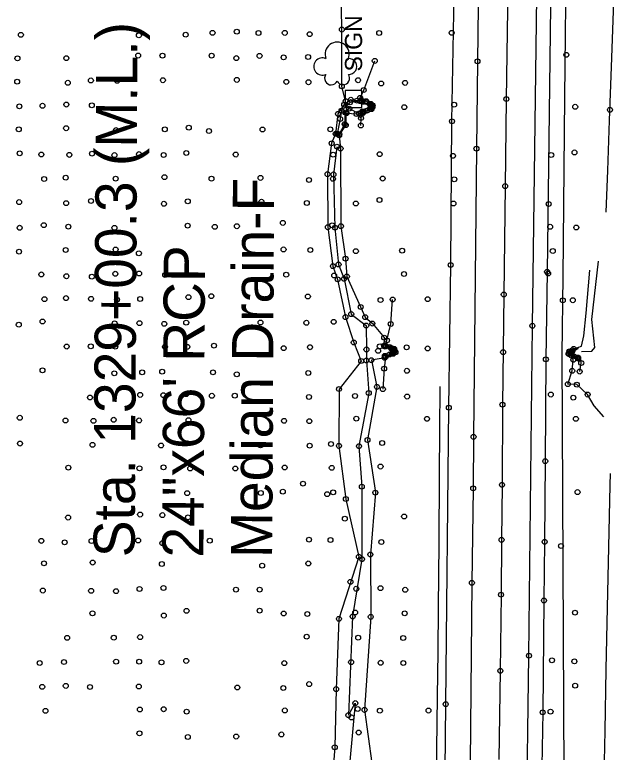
# Model space of a CAD drawing. Extents: x 20503438 to 20508873, y 7964251 to 7984667.
# Drawn here: x 20506371.3 to 20506619.2, y 7965539.7 to 7965840 of the extents above; entities that cross this region are included whole.
import ezdxf

# ---------------------------------------------------------------- set-up
doc = ezdxf.new("R2010")
doc.units = 0
for name, color, linetype in [('SurBreakLine', 7, 'Continuous'), ('SurConcreteSlab', 7, 'Continuous'), ('SurDrainageArrowDown', 7, 'Continuous'), ('SurDrainageArrowUp', 7, 'Continuous'), ('SurEdgeRoadPaved', 7, 'Continuous'), ('SurEdgeShoulderPaved', 7, 'Continuous'), ('SurGuardRailCable', 7, 'Continuous'), ('SurNaturalCells', 7, 'Continuous'), ('SurPointsNonDTM', 7, 'Continuous'), ('SurRoadPoints', 7, 'Continuous'), ('SurSurveyPoints', 7, 'Continuous'), ('SurTxtDrainage', 7, 'Continuous')]:
    doc.layers.add(name, color=color, linetype=linetype)

msp = doc.modelspace()

# ---------------------------------------------------------------- linework, layer by layer
at = {"layer": 'SurBreakLine'}
for points in [[(20506575.03, 7966091.32), (20506574.47, 7966046.48), (20506574.3, 7966034.89), (20506573.79, 7966004.08), (20506573.24, 7965943.56), (20506573.01, 7965921.17), (20506572.41, 7965868.26), (20506572.19, 7965851.48), (20506571.55, 7965805.69), (20506571.07, 7965770.25), (20506570.51, 7965726.13), (20506569.97, 7965681.25), (20506569.81, 7965648.66), (20506569.61, 7965626.21), (20506569.39, 7965603.88), (20506569.1, 7965572.92), (20506568.45, 7965536.8)], [(20506512.27, 7965794.91), (20506512.36, 7965797.96), (20506512.88, 7965799.89), (20506512.97, 7965800.3), (20506513.66, 7965800.52), (20506516.59, 7965801.6), (20506517.03, 7965802.4), (20506517.05, 7965803.13), (20506516.38, 7965803.76), (20506514.46, 7965804.84), (20506512.6, 7965805.04), (20506511.96, 7965804.85), (20506511.99, 7965806.16), (20506513.43, 7965809.36), (20506517.96, 7965821.22)], [(20506511.99, 7965806.16), (20506510.74, 7965805.01), (20506508.22, 7965805.41), (20506505.48, 7965803.42), (20506502.97, 7965799.65), (20506502.01, 7965791.57), (20506503.42, 7965790.9), (20506506.13, 7965795.07), (20506506.43, 7965799.93), (20506510.47, 7965799.63), (20506512.36, 7965797.96)], [(20506511.96, 7965804.85), (20506507.88, 7965804.35), (20506504.42, 7965800.95), (20506503.82, 7965797.6), (20506502.68, 7965791.55), (20506503.47, 7965791.44), (20506505.7, 7965795.5), (20506506.02, 7965800.15), (20506507.56, 7965801.8), (20506511.51, 7965799.78), (20506512.97, 7965800.3)], [(20506502.01, 7965791.57), (20506500.39, 7965787.69), (20506498.69, 7965775.09), (20506498.85, 7965753.51), (20506500.91, 7965737.64), (20506502.83, 7965732.29), (20506506.04, 7965716.91), (20506509.39, 7965706.59), (20506512.44, 7965699.03), (20506503.38, 7965687.62), (20506503.36, 7965664.47), (20506506.15, 7965642.84), (20506511.46, 7965619.33), (20506503.35, 7965594.08), (20506502.22, 7965565.46), (20506501.65, 7965541.77), (20506499.26, 7965511.13)], [(20506503.42, 7965790.9), (20506504.01, 7965785.57), (20506504.17, 7965753.94), (20506506.05, 7965740.71), (20506506.6, 7965733.46), (20506512.2, 7965721.03), (20506514.05, 7965716.89), (20506516.97, 7965714.28), (20506521.78, 7965708.56), (20506521.71, 7965705.28)], [(20506601.45, 7965694.74), (20506602.07, 7965698.23), (20506601.87, 7965700.77), (20506600.75, 7965699.98), (20506597.84, 7965701.39), (20506596.91, 7965701.94), (20506597.24, 7965703), (20506599, 7965704), (20506600.65, 7965704.56), (20506602.25, 7965705.06), (20506603.16, 7965709.27), (20506604.13, 7965718.58), (20506605.52, 7965736.01)], [(20506522.39, 7965700.71), (20506525.45, 7965701.95), (20506526.38, 7965702.58), (20506526.2, 7965703.05), (20506525.84, 7965704.01), (20506524.16, 7965704.71), (20506522.47, 7965705.19), (20506522.93, 7965707.45), (20506524.45, 7965714.12), (20506525.23, 7965724.06)], [(20506611.26, 7965676.34), (20506607.35, 7965680.83), (20506604.67, 7965685.37), (20506600.27, 7965689.42), (20506596.62, 7965689.6), (20506598.42, 7965695.07), (20506598.85, 7965699.5), (20506597.84, 7965701.39)], [(20506522.39, 7965700.71), (20506522, 7965700.32), (20506516.56, 7965699.39), (20506518.84, 7965688.49), (20506515.01, 7965666.88), (20506518.2, 7965645.46), (20506516.16, 7965620.24), (20506516.31, 7965594.85), (20506513.79, 7965556.99), (20506516.81, 7965535.24), (20506512.19, 7965510.34), (20506515.52, 7965469.48), (20506513.97, 7965437.92), (20506507.59, 7965402.71), (20506508.3, 7965381.45), (20506507.78, 7965365.83), (20506514.49, 7965332.27), (20506511.48, 7965277.77), (20506512.31, 7965246.93), (20506511.6, 7965205.59), (20506511.79, 7965203.63)], [(20506522.39, 7965700.71), (20506521.75, 7965695.91), (20506521.26, 7965687.56)]]:
    msp.add_lwpolyline(points, dxfattribs=at)
at = {"layer": 'SurConcreteSlab'}
msp.add_lwpolyline([(20506522.09, 7965701.13), (20506523.91, 7965701.68), (20506524.9, 7965702.07), (20506525.38, 7965702.47), (20506525.46, 7965703.48), (20506524.74, 7965704), (20506522.17, 7965704.89), (20506522.18, 7965705.15), (20506524.71, 7965704.32), (20506525.56, 7965703.74), (20506525.76, 7965703.11), (20506525.63, 7965702.68), (20506525.12, 7965702.01), (20506522.23, 7965700.94)], dxfattribs=at)
msp.add_lwpolyline([(20506600.83, 7965704.55), (20506598.53, 7965703.39), (20506597.35, 7965702.75), (20506597.12, 7965701.91), (20506599.05, 7965700.96), (20506600.83, 7965700.32), (20506600.77, 7965700.46), (20506598, 7965701.91), (20506598.21, 7965702.85), (20506600.83, 7965704.08)], close=True, dxfattribs=at)
at = {"layer": 'SurDrainageArrowDown'}
for points in [[(20506619.2, 7966097.06), (20506618.97, 7966072.88), (20506618.74, 7966047.06), (20506618.49, 7966020.9), (20506618.27, 7965997.06), (20506618.04, 7965972.06), (20506617.81, 7965947.06), (20506617.58, 7965922.17), (20506617.16, 7965898.81), (20506616.37, 7965877.03), (20506615.69, 7965858.08), (20506614.95, 7965837.72), (20506614.27, 7965818.75), (20506613.48, 7965796.99), (20506612.75, 7965776.62), (20506612.14, 7965759.68)], [(20506502.55, 7965786.29), (20506501.11, 7965775), (20506501.74, 7965753.31), (20506503.2, 7965738.33), (20506505.42, 7965732.51), (20506508.37, 7965718.13), (20506514.48, 7965713.49), (20506514.55, 7965703.75), (20506514.53, 7965699.26), (20506515.51, 7965686), (20506511.51, 7965664.4), (20506512.67, 7965647.9), (20506512.75, 7965618.39), (20506508.94, 7965594.99), (20506507.21, 7965554.81), (20506510.03, 7965559.76), (20506507.85, 7965536.13)], [(20506609.14, 7965423.53), (20506609.66, 7965448.52), (20506610.19, 7965473.52), (20506610.72, 7965498.73), (20506611.24, 7965523.51), (20506611.76, 7965548.5), (20506612.29, 7965573.49), (20506612.82, 7965598.63), (20506613.33, 7965623.29), (20506613.86, 7965648.48), (20506613.96, 7965653.23)]]:
    msp.add_lwpolyline(points, dxfattribs=at)
at = {"layer": 'SurDrainageArrowUp'}
for points in [[(20506506.08, 7965804.87), (20506504.55, 7965810.9), (20506504.53, 7965833.98), (20506504.17, 7965859.8), (20506503.23, 7965907.98), (20506502.75, 7965953.01), (20506504.97, 7965976.04), (20506505.55, 7966001.53), (20506505.42, 7966023.27), (20506509.3, 7966034.82), (20506510.22, 7966044.49)], [(20506602.19, 7965702.93), (20506606.45, 7965703.02), (20506607.61, 7965704.6), (20506606.46, 7965715.87), (20506609.1, 7965739.66)]]:
    msp.add_lwpolyline(points, dxfattribs=at)
at = {"layer": 'SurEdgeRoadPaved'}
for points in [[(20506562.98, 7966069.12), (20506561.69, 7965956.65), (20506561.36, 7965927.21), (20506561.02, 7965904.12), (20506560.12, 7965843.51), (20506559.8, 7965821.05), (20506559.37, 7965785.5), (20506558.21, 7965668.14), (20506558.03, 7965647.17), (20506557.54, 7965608.72), (20506556.5, 7965506.31), (20506555.98, 7965462.45), (20506555.76, 7965426.25), (20506555.55, 7965390.53), (20506555.55, 7965365.32), (20506555.55, 7965323.6), (20506555.42, 7965283.68), (20506555.63, 7965249), (20506555.73, 7965220.22), (20506555.85, 7965201.63)], [(20506579.33, 7965201.74), (20506579.06, 7965228.35), (20506578.95, 7965259.46), (20506579.02, 7965289.12), (20506579.03, 7965292.09), (20506578.95, 7965330.25), (20506579.12, 7965400.3), (20506579.58, 7965475.25), (20506579.7, 7965495.86), (20506579.77, 7965507.64), (20506580.77, 7965579.04), (20506582.18, 7965713.39), (20506584.15, 7965857.73), (20506584.51, 7965883.12), (20506584.95, 7965922.01), (20506585.27, 7965953.21), (20506585.61, 7965985.81), (20506586.02, 7966017.66)]]:
    msp.add_lwpolyline(points, dxfattribs=at)
at = {"layer": 'SurEdgeShoulderPaved'}
for points in [[(20506592.19, 7966059.31), (20506591.79, 7966030.9), (20506591.18, 7965975.25), (20506590.93, 7965954.62), (20506589.59, 7965843.55), (20506588.16, 7965735.35), (20506587.68, 7965699.72), (20506587.42, 7965658.24), (20506587.16, 7965625.38), (20506586.88, 7965601.51), (20506586.38, 7965556.01), (20506585.73, 7965519.42), (20506585.6, 7965482.7), (20506584.9, 7965409.44), (20506584.81, 7965350.17), (20506584.84, 7965327.41), (20506584.92, 7965304.74), (20506584.98, 7965265.69), (20506584.99, 7965225.89), (20506585.23, 7965201.77)], [(20506545.59, 7965201.59), (20506545.55, 7965219.53), (20506545.56, 7965256.58), (20506545.28, 7965284.63), (20506545.36, 7965320.45), (20506545.43, 7965347.11), (20506545.59, 7965423.56), (20506545.77, 7965452.03), (20506546.43, 7965505.49), (20506546.86, 7965559.32), (20506548.13, 7965680.05), (20506548.89, 7965738.14), (20506549.41, 7965796.65), (20506550.26, 7965848.19), (20506551.65, 7965956.18), (20506552.19, 7965996.51), (20506552.57, 7966028.45), (20506552.68, 7966057.72)]]:
    msp.add_lwpolyline(points, dxfattribs=at)
at = {"layer": 'SurGuardRailCable'}
for points in [[(20506596.16, 7965301.88), (20506594.34, 7965701.8), (20506594.71, 7965733.27), (20506595.45, 7965806.52), (20506596.03, 7965869.84), (20506597.23, 7965978.92), (20506600.18, 7966186.78), (20506601.51, 7966279.91), (20506601.63, 7966286.68)], [(20506544.5, 7965688.68), (20506544.37, 7965670.68), (20506544.23, 7965652.66), (20506544.02, 7965624.87), (20506543.77, 7965598.66), (20506543.59, 7965580.66), (20506543.41, 7965562.43), (20506542.7, 7965508.66), (20506542.13, 7965454.69), (20506541.73, 7965400.68), (20506541.77, 7965388.69)]]:
    msp.add_lwpolyline(points, dxfattribs=at)
at = {"layer": 'SurNaturalCells'}
for centre, radius, start, end in [((20506502.63, 7965823.97), 4.92, 338.2051, 201.7949), ((20506496.61, 7965818.94), 3.51, 65.4824, 294.5175), ((20506507.43, 7965818.94), 3.21, 265.9982, 94.0018), ((20506500.2, 7965814.12), 2.68, 142.7501, 335.3223), ((20506505.02, 7965814.2), 2.67, 206.5242, 35.4033)]:
    msp.add_arc(centre, radius, start, end, dxfattribs=at)
at = {"layer": 'SurPointsNonDTM'}
for centre in [(20506595.99, 7965823.71), (20506613.77, 7965801.3), (20506594.59, 7965723.72), (20506570.23, 7965702.64), (20506488.72, 7965649.11), (20506498.54, 7965644.82), (20506505.74, 7965634.82), (20506593.85, 7965623.73), (20506508.04, 7965609.12), (20506508.31, 7965576.41), (20506508.47, 7965553.92)]:
    msp.add_circle(centre, 1, dxfattribs=at)
at = {"layer": 'SurRoadPoints'}
msp.add_lwpolyline([(20506512.73, 7965805.7), (20506512.73, 7965805.7), (20506512.73, 7965809.13), (20506505.87, 7965809.13), (20506505.87, 7965802.27), (20506512.73, 7965802.27), (20506512.73, 7965805.7)], dxfattribs=at)
at = {"layer": 'SurSurveyPoints'}
for centre in [(20506451.87, 7965832.65), (20506461.72, 7965833.13), (20506470.59, 7965832.57), (20506481.28, 7965832.62), (20506491.41, 7965832.12), (20506504.53, 7965833.98), (20506519.76, 7965832.59), (20506549.27, 7965832.65), (20506373.77, 7965831.85), (20506421.85, 7965831.61), (20506440.92, 7965831.89), (20506421.54, 7965823.4), (20506431.44, 7965823.37), (20506451.47, 7965823.35), (20506471.02, 7965823.26), (20506372.35, 7965822.25), (20506392.29, 7965822.35), (20506461.56, 7965822.36), (20506480.81, 7965822.66), (20506490.79, 7965822.82), (20506517.96, 7965821.22), (20506559.8, 7965821.05), (20506372.26, 7965812.76), (20506392.88, 7965812.32), (20506402.29, 7965813.28), (20506412.99, 7965813.14), (20506431.64, 7965813.36), (20506461.77, 7965813.5), (20506481.91, 7965812.67), (20506490.97, 7965812.54), (20506511.14, 7965813.35), (20506520.55, 7965812.04), (20506530.29, 7965812.27), (20506504.55, 7965810.9), (20506513.43, 7965809.36), (20506508.22, 7965805.41), (20506510.74, 7965805.01), (20506511.99, 7965806.16), (20506512.6, 7965805.04), (20506571.55, 7965805.69), (20506373.15, 7965802.73), (20506382.59, 7965802.96), (20506392.3, 7965803.45), (20506402.67, 7965803.15), (20506505.48, 7965803.42), (20506506.08, 7965804.87), (20506507.88, 7965804.35), (20506511.96, 7965804.85), (20506512.91, 7965804.57), (20506512.92, 7965804.8), (20506514.35, 7965804.55), (20506514.46, 7965804.84), (20506515.8, 7965803.73), (20506516.1, 7965803.72), (20506516.37, 7965803.16), (20506516.38, 7965803.76), (20506516.38, 7965802.33), (20506516.46, 7965803.21), (20506516.49, 7965802.35), (20506517.03, 7965802.4), (20506517.05, 7965803.13), (20506529.98, 7965802.4), (20506550.3, 7965803.38), (20506599.64, 7965802.55), (20506502.97, 7965799.65), (20506504.42, 7965800.95), (20506506.02, 7965800.15), (20506506.43, 7965799.93), (20506507.56, 7965801.8), (20506510.47, 7965799.63), (20506511.51, 7965799.78), (20506512.88, 7965799.89), (20506512.95, 7965800.72), (20506512.96, 7965800.38), (20506512.97, 7965800.3), (20506513.66, 7965800.52), (20506514.74, 7965800.98), (20506515.9, 7965801.69), (20506516.07, 7965801.69), (20506516.59, 7965801.6), (20506503.82, 7965797.6), (20506512.36, 7965797.96), (20506549.41, 7965796.65), (20506372.9, 7965793.36), (20506392.19, 7965793.82), (20506412.51, 7965793.06), (20506432.41, 7965793.38), (20506442.17, 7965794.06), (20506472.2, 7965793.31), (20506499.85, 7965793.38), (20506505.7, 7965795.5), (20506506.13, 7965795.07), (20506512.27, 7965794.91), (20506450.39, 7965792.66), (20506502.01, 7965791.57), (20506502.68, 7965791.55), (20506503.42, 7965790.9), (20506503.47, 7965791.44), (20506500.39, 7965787.69), (20506502.55, 7965786.29), (20506504.01, 7965785.57), (20506559.37, 7965785.5), (20506599.34, 7965783.96), (20506373.28, 7965783.59), (20506382.1, 7965783.12), (20506393.51, 7965782.96), (20506402.73, 7965783.45), (20506411.88, 7965782.88), (20506421.89, 7965783.28), (20506431.92, 7965782.91), (20506441.16, 7965783.74), (20506461.3, 7965783.09), (20506500.98, 7965783.03), (20506519.96, 7965783.26), (20506549.8, 7965782.56), (20506589.85, 7965782.91), (20506498.69, 7965775.09), (20506501.11, 7965775), (20506383.25, 7965773.12), (20506392.03, 7965773.66), (20506412.37, 7965773.28), (20506432.26, 7965773.89), (20506451.42, 7965773.25), (20506471.4, 7965773.58), (20506491.16, 7965772.75), (20506500.91, 7965773.2), (20506521.16, 7965773.32), (20506550.35, 7965773.03), (20506571.07, 7965770.25), (20506373.05, 7965763.74), (20506392.23, 7965763.3), (20506402.32, 7965764.19), (20506432.05, 7965763.05), (20506441.76, 7965764.04), (20506471.78, 7965763.87), (20506490.26, 7965763.37), (20506510.26, 7965763.16), (20506519.88, 7965764.59), (20506550.04, 7965763.18), (20506588.79, 7965762.98), (20506383.09, 7965754.34), (20506441.71, 7965754.15), (20506480.49, 7965755.26), (20506500.61, 7965754.29), (20506504.17, 7965753.94), (20506373.26, 7965753.28), (20506393.1, 7965753.72), (20506411.87, 7965753.27), (20506452.75, 7965753.65), (20506461.79, 7965753.9), (20506498.85, 7965753.51), (20506501.74, 7965753.31), (20506589.43, 7965753.69), (20506600.06, 7965753.39), (20506373.02, 7965743.57), (20506392, 7965744.25), (20506412.36, 7965744.4), (20506421.86, 7965742.9), (20506480.8, 7965744.46), (20506491.7, 7965744.23), (20506510.27, 7965743.76), (20506529.09, 7965743.96), (20506590.47, 7965743.8), (20506506.05, 7965740.71), (20506500.91, 7965737.64), (20506503.2, 7965738.33), (20506548.89, 7965738.14), (20506382.11, 7965734.29), (20506392.31, 7965733.56), (20506402.7, 7965733.37), (20506412.23, 7965734.57), (20506421.97, 7965734.67), (20506432.59, 7965734.03), (20506481.88, 7965734.17), (20506501.4, 7965733.86), (20506506.6, 7965733.46), (20506529.89, 7965734.45), (20506588.16, 7965735.35), (20506588.57, 7965734.65), (20506502.83, 7965732.29), (20506505.42, 7965732.51), (20506383.36, 7965724.2), (20506392.14, 7965724.66), (20506402.36, 7965724.36), (20506412.93, 7965724), (20506422.35, 7965724.27), (20506442.02, 7965725.04), (20506451.37, 7965725.45), (20506490.71, 7965725.31), (20506525.23, 7965724.06), (20506539.52, 7965724.22), (20506570.51, 7965726.13), (20506512.2, 7965721.03), (20506520.31, 7965723.85), (20506598.64, 7965723.77), (20506508.37, 7965718.13), (20506382.61, 7965715.11), (20506501.22, 7965714.98), (20506506.04, 7965716.91), (20506514.05, 7965716.89), (20506372.89, 7965713.81), (20506411.95, 7965714.37), (20506422.07, 7965714.43), (20506432.19, 7965714.19), (20506441.14, 7965714.67), (20506471.4, 7965714.73), (20506490.09, 7965714.6), (20506514.48, 7965713.49), (20506516.97, 7965714.28), (20506524.45, 7965714.12), (20506582.18, 7965713.39), (20506509.39, 7965706.59), (20506521.78, 7965708.56), (20506522.93, 7965707.45), (20506392.43, 7965704.91), (20506402.23, 7965705.03), (20506412.23, 7965704.89), (20506432.46, 7965704.8), (20506441.6, 7965704.79), (20506452.46, 7965705.28), (20506480.85, 7965704.28), (20506491.57, 7965704.64), (20506514.55, 7965703.75), (20506519.31, 7965703.17), (20506519.98, 7965705), (20506521.71, 7965705.28), (20506522.17, 7965704.89), (20506522.18, 7965705.15), (20506522.47, 7965705.19), (20506524.16, 7965704.71), (20506524.71, 7965704.32), (20506524.74, 7965704), (20506525.46, 7965703.48), (20506525.56, 7965703.74), (20506525.76, 7965703.11), (20506525.84, 7965704.01), (20506526.2, 7965703.05), (20506530.93, 7965704.61), (20506539.5, 7965704.15), (20506597.24, 7965703), (20506598.53, 7965703.39), (20506599, 7965704), (20506522, 7965700.32), (20506522.09, 7965701.13), (20506522.23, 7965700.94), (20506522.39, 7965700.71), (20506523.91, 7965701.68), (20506524.9, 7965702.07), (20506525.12, 7965702.01), (20506525.38, 7965702.47), (20506525.45, 7965701.95), (20506525.63, 7965702.68), (20506526.38, 7965702.58), (20506596.91, 7965701.94), (20506597.12, 7965701.91), (20506597.35, 7965702.75), (20506597.84, 7965701.39), (20506598, 7965701.91), (20506598.21, 7965702.85), (20506599.05, 7965700.96), (20506600.75, 7965699.98), (20506600.77, 7965700.46), (20506600.83, 7965700.32), (20506512.44, 7965699.03), (20506514.53, 7965699.26), (20506516.56, 7965699.39), (20506587.68, 7965699.72), (20506598.85, 7965699.5), (20506602.07, 7965698.23), (20506382.56, 7965695.23), (20506411.83, 7965694.04), (20506423.17, 7965694.43), (20506431.32, 7965694.68), (20506452.03, 7965694.43), (20506490.86, 7965694.16), (20506521.75, 7965695.91), (20506531.06, 7965695.06), (20506598.42, 7965695.07), (20506601.45, 7965694.74), (20506461.72, 7965693.63), (20506518.84, 7965688.49), (20506596.62, 7965689.6), (20506600.27, 7965689.42), (20506422.36, 7965685.23), (20506431.81, 7965685.14), (20506441.08, 7965685.57), (20506451.59, 7965684.89), (20506460.9, 7965684.93), (20506503.38, 7965687.62), (20506515.51, 7965686), (20506521.26, 7965687.56), (20506589.68, 7965685.37), (20506604.67, 7965685.37), (20506401.92, 7965684.17), (20506491.13, 7965684.41), (20506509.92, 7965684.81), (20506531.13, 7965684.56), (20506598.83, 7965684.12), (20506548.13, 7965680.05), (20506569.97, 7965681.25), (20506373.3, 7965675.93), (20506391.94, 7965674.8), (20506403.33, 7965674.68), (20506411.58, 7965675.11), (20506421.91, 7965674.84), (20506442.07, 7965674.94), (20506480.99, 7965674.67), (20506491.3, 7965674.54), (20506510.44, 7965675.58), (20506539.24, 7965675.51), (20506599.9, 7965675.5), (20506515.01, 7965666.88), (20506558.21, 7965668.14), (20506373.39, 7965665.42), (20506402.95, 7965664.9), (20506430.88, 7965664.64), (20506441.71, 7965665.5), (20506471.41, 7965664.7), (20506491.42, 7965664.55), (20506500.12, 7965665.24), (20506503.36, 7965664.47), (20506511.51, 7965664.4), (20506520.98, 7965665.65), (20506587.42, 7965658.24), (20506393.1, 7965655.63), (20506422.06, 7965655.36), (20506431.9, 7965655.76), (20506442.77, 7965655.29), (20506461.15, 7965655.28), (20506481.23, 7965655.69), (20506500.42, 7965655.55), (20506520.32, 7965656.05), (20506480.48, 7965645.86), (20506512.67, 7965647.9), (20506558.03, 7965647.17), (20506569.81, 7965648.66), (20506441.5, 7965645.24), (20506471.54, 7965645.29), (20506501, 7965645.57), (20506506.15, 7965642.84), (20506518.2, 7965645.46), (20506600.59, 7965645.67), (20506393, 7965635.29), (20506422.33, 7965636.52), (20506431.42, 7965636.3), (20506441.87, 7965635.38), (20506529.9, 7965635.73), (20506382.11, 7965625.8), (20506391.6, 7965625.22), (20506402.53, 7965625.78), (20506421.56, 7965625.97), (20506431.42, 7965624.9), (20506450.72, 7965625.9), (20506491.14, 7965626.3), (20506499.88, 7965626.16), (20506520.65, 7965625.32), (20506569.61, 7965626.21), (20506587.16, 7965625.38), (20506511.46, 7965619.33), (20506516.16, 7965620.24), (20506383.17, 7965616.66), (20506403.01, 7965616.97), (20506431.19, 7965616.39), (20506490.88, 7965616.63), (20506512.75, 7965618.39), (20506472.09, 7965615.73), (20506557.54, 7965608.72), (20506382.7, 7965605.57), (20506402.37, 7965605.48), (20506412.54, 7965605.34), (20506422.12, 7965606.23), (20506431.84, 7965606.64), (20506461.39, 7965605.96), (20506471.05, 7965605.96), (20506510.42, 7965606.3), (20506520.3, 7965606.54), (20506530.37, 7965605.9), (20506569.39, 7965603.88), (20506586.88, 7965601.51), (20506402.92, 7965596.33), (20506431.99, 7965595.39), (20506441.28, 7965597.32), (20506471.04, 7965597.4), (20506480.83, 7965596.23), (20506490.49, 7965596.02), (20506508.94, 7965594.99), (20506509.95, 7965596.65), (20506516.31, 7965594.85), (20506530.15, 7965596.29), (20506599.52, 7965596.57), (20506503.35, 7965594.08), (20506392.61, 7965586.34), (20506411.6, 7965586.37), (20506422.33, 7965586.63), (20506490.22, 7965586.78), (20506511.17, 7965586.37), (20506529.55, 7965586.26), (20506441.14, 7965576.94), (20506580.77, 7965579.04), (20506590.14, 7965577.19), (20506381.43, 7965576.07), (20506391.34, 7965576.47), (20506412.56, 7965576.65), (20506421.96, 7965576.62), (20506431.07, 7965576.38), (20506481.1, 7965576.05), (20506520.34, 7965576.18), (20506529.59, 7965576.07), (20506599.29, 7965576.74), (20506569.1, 7965572.92), (20506382.47, 7965566.37), (20506392.04, 7965566.75), (20506401.94, 7965566.32), (20506421.82, 7965566.51), (20506461.94, 7965566.1), (20506480.69, 7965565.9), (20506491.24, 7965567.49), (20506502.22, 7965565.46), (20506599.61, 7965566.88), (20506510.03, 7965559.76), (20506546.86, 7965559.32), (20506383.81, 7965556.6), (20506422.22, 7965557.16), (20506431.94, 7965557.25), (20506441.3, 7965556.29), (20506481.3, 7965556.76), (20506511, 7965557.35), (20506513.79, 7965556.99), (20506520.05, 7965556.65), (20506539.83, 7965556.71), (20506586.38, 7965556.01), (20506589.58, 7965556.29), (20506507.21, 7965554.81), (20506422.06, 7965547.42), (20506479.91, 7965546.99), (20506511.38, 7965547.76), (20506441.77, 7965545.98), (20506461.5, 7965546.13), (20506501.65, 7965541.77)]:
    msp.add_circle(centre, 1, dxfattribs=at)

# ---------------------------------------------------------------- texts
at = {"layer": 'SurRoadPoints'}
msp.add_text('SIGN', height=6.995, rotation=90, dxfattribs=at).set_placement((20506512.8, 7965816.91))
at = {"layer": 'SurTxtDrainage'}
for s, p in [('Sta. 1329+00.3 (M.L.)', (20506420.13, 7965619.11)), ('Median Drain-F', (20506476.13, 7965618.8)), ('24"x66\' RCP', (20506448.13, 7965618.96))]:
    msp.add_text(s, height=16.8, rotation=89.6917, dxfattribs=at).set_placement(p)

doc.saveas('drawing.dxf')
